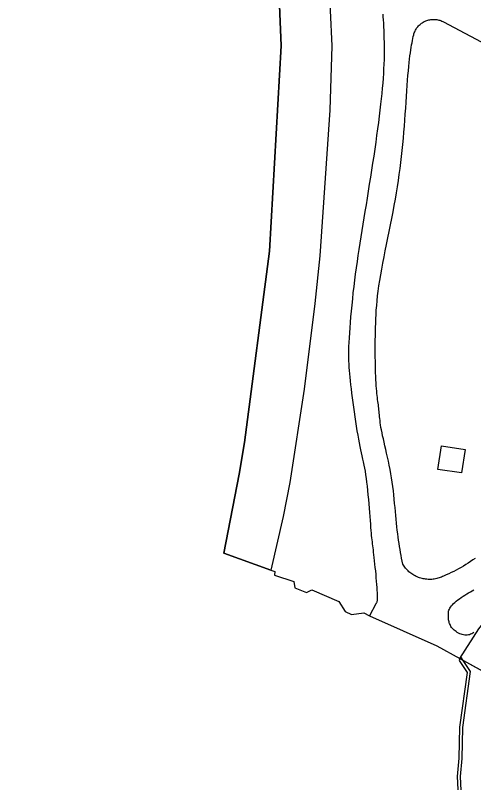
# Model space of a CAD drawing. Extents: x -756746 to -753363, y -1166406 to -1161727.
# Drawn here: x -755588.4 to -755516.9, y -1166203.6 to -1166083.9 of the extents above; entities that cross this region are included whole.
import ezdxf

# ---------------------------------------------------------------- set-up
doc = ezdxf.new("R2010")
doc.units = 0
for name, color, linetype in [('Hranice kat_území', 7, 'Continuous'), ('Hranice parcel', 7, 'Continuous'), ('Vnitřní kresba', 7, 'Continuous'), ('Věcná břemena k části', 7, 'Continuous')]:
    doc.layers.add(name, color=color, linetype=linetype)

msp = doc.modelspace()

# ---------------------------------------------------------------- linework, layer by layer
at = {"layer": 'Hranice kat_území'}
msp.add_lwpolyline([(-755547.35, -1166078.47), (-755546.97, -1166088.63), (-755548.77, -1166120.66), (-755552.68, -1166150.56), (-755553.49, -1166155.49), (-755555.89, -1166167.84), (-755548.57, -1166170.46), (-755547.94, -1166170.66), (-755548.01, -1166171.23), (-755544.95, -1166172.25), (-755544.83, -1166173.21), (-755543.02, -1166173.98), (-755542.16, -1166173.52), (-755537.95, -1166175.37), (-755536.94, -1166176.93), (-755535.99, -1166177.41), (-755534.06, -1166177.13), (-755533.14, -1166177.6), (-755522.66, -1166182.31), (-755519.09, -1166184.27), (-755493.73, -1166198.23)], dxfattribs=at)
at = {"layer": 'Hranice parcel'}
for p, q in [((-755548.57, -1166170.46), (-755555.89, -1166167.84)), ((-755519.09, -1166184.27), (-755493.73, -1166198.23))]:
    msp.add_line(p, q, dxfattribs=at)
for points in [[(-755580.52, -1165986.75), (-755581.87, -1165987.66), (-755574.25, -1165996.6), (-755569.71, -1166002.23), (-755563.7, -1166010.39), (-755559.6, -1166016.64), (-755555.62, -1166023.35), (-755552.13, -1166030.25), (-755548.93, -1166037.71), (-755546.14, -1166045.05), (-755543.97, -1166052.33), (-755542.19, -1166059.63), (-755540.77, -1166067.34), (-755539.57, -1166077.53), (-755539.04, -1166088.6), (-755539.34, -1166098.64), (-755540.92, -1166121.41), (-755541.72, -1166128.86), (-755543.34, -1166142.21), (-755545.61, -1166156.79), (-755546.62, -1166162.11), (-755548.57, -1166170.46)], [(-755546.97, -1166088.63), (-755547.35, -1166078.47), (-755549.83, -1166061.67), (-755551.48, -1166054.54), (-755556.25, -1166040.64), (-755562.49, -1166027.39), (-755570.2, -1166014.88), (-755576.13, -1166007.02), (-755580.64, -1166001.47), (-755588.43, -1165992.26)], [(-755552.68, -1166150.56), (-755548.77, -1166120.66), (-755546.97, -1166088.63)], [(-755555.89, -1166167.84), (-755553.49, -1166155.49), (-755552.68, -1166150.56)], [(-755548.57, -1166170.46), (-755547.94, -1166170.66), (-755548.01, -1166171.23), (-755544.95, -1166172.25), (-755544.83, -1166173.21), (-755543.02, -1166173.98), (-755542.16, -1166173.52), (-755537.95, -1166175.37), (-755536.94, -1166176.93), (-755535.99, -1166177.41), (-755534.06, -1166177.13), (-755533.14, -1166177.6), (-755522.66, -1166182.31), (-755519.09, -1166184.27)], [(-755519.09, -1166184.27), (-755516.08, -1166179.62), (-755509.33, -1166171.25), (-755508.54, -1166170.36)]]:
    msp.add_lwpolyline(points, dxfattribs=at)
at = {"layer": 'Vnitřní kresba'}
for p, q in [((-755521.6, -1166084.89), (-755508.36, -1166091.95)), ((-755522.49, -1166154.76), (-755521.93, -1166151.08)), ((-755521.93, -1166151.08), (-755518.23, -1166151.62)), ((-755518.23, -1166151.62), (-755518.8, -1166155.3)), ((-755518.8, -1166155.3), (-755522.49, -1166154.76)), ((-755532.2, -1166175.73), (-755533.14, -1166177.6))]:
    msp.add_line(p, q, dxfattribs=at)
for points in [[(-755531.08, -1166083.67), (-755531.06, -1166084.11), (-755531.03, -1166084.59), (-755531, -1166085.09)], [(-755526.26, -1166086.89), (-755526.22, -1166086.74), (-755526.17, -1166086.59), (-755526.11, -1166086.44), (-755526.04, -1166086.3), (-755525.97, -1166086.16), (-755525.89, -1166086.02), (-755525.81, -1166085.89), (-755525.71, -1166085.76), (-755525.61, -1166085.64), (-755525.51, -1166085.52), (-755525.4, -1166085.4), (-755525.28, -1166085.3), (-755525.16, -1166085.19), (-755525.04, -1166085.1), (-755524.91, -1166085.01), (-755524.77, -1166084.93), (-755524.63, -1166084.85), (-755524.49, -1166084.78), (-755524.35, -1166084.72), (-755524.2, -1166084.66), (-755524.05, -1166084.61), (-755523.9, -1166084.57), (-755523.74, -1166084.54), (-755523.58, -1166084.52), (-755523.43, -1166084.5), (-755523.27, -1166084.49), (-755523.11, -1166084.49), (-755522.95, -1166084.49), (-755522.8, -1166084.51), (-755522.64, -1166084.53), (-755522.48, -1166084.56), (-755522.33, -1166084.6), (-755522.18, -1166084.64), (-755522.03, -1166084.69), (-755521.88, -1166084.75), (-755521.74, -1166084.82), (-755521.6, -1166084.89)], [(-755531, -1166085.09), (-755530.98, -1166085.64), (-755530.95, -1166086.21), (-755530.93, -1166086.81), (-755530.91, -1166087.44), (-755530.9, -1166088.08), (-755530.89, -1166088.73), (-755530.89, -1166089.41), (-755530.89, -1166090.09), (-755530.9, -1166090.78), (-755530.93, -1166091.49), (-755530.96, -1166092.2), (-755531, -1166092.92), (-755531.05, -1166093.68), (-755531.1, -1166094.44), (-755531.17, -1166095.23), (-755531.25, -1166096.05), (-755531.33, -1166096.89), (-755531.43, -1166097.75), (-755531.54, -1166098.67), (-755531.65, -1166099.6), (-755531.77, -1166100.57), (-755531.91, -1166101.59), (-755532.05, -1166102.62), (-755532.2, -1166103.67), (-755532.35, -1166104.76), (-755532.51, -1166105.84), (-755532.68, -1166106.94), (-755532.85, -1166108.05), (-755533.02, -1166109.15), (-755533.19, -1166110.24), (-755533.36, -1166111.33), (-755533.53, -1166112.39), (-755533.7, -1166113.43), (-755533.87, -1166114.47), (-755534.04, -1166115.48), (-755534.2, -1166116.48), (-755534.36, -1166117.47), (-755534.52, -1166118.45), (-755534.67, -1166119.42), (-755534.83, -1166120.39), (-755534.97, -1166121.35), (-755535.11, -1166122.31), (-755535.25, -1166123.28), (-755535.38, -1166124.25), (-755535.5, -1166125.22), (-755535.62, -1166126.21), (-755535.74, -1166127.18), (-755535.84, -1166128.14), (-755535.94, -1166129.1), (-755536.03, -1166130.02), (-755536.11, -1166130.93), (-755536.19, -1166131.81), (-755536.25, -1166132.65), (-755536.31, -1166133.45), (-755536.35, -1166134.22), (-755536.39, -1166134.92), (-755536.42, -1166135.57), (-755536.43, -1166136.19), (-755536.44, -1166136.75), (-755536.44, -1166137.29), (-755536.43, -1166137.81), (-755536.41, -1166138.31), (-755536.38, -1166138.81), (-755536.34, -1166139.31), (-755536.3, -1166139.83), (-755536.24, -1166140.36), (-755536.18, -1166140.92), (-755536.11, -1166141.52), (-755536.03, -1166142.16), (-755535.95, -1166142.84), (-755535.86, -1166143.55), (-755535.76, -1166144.28), (-755535.66, -1166145.03), (-755535.56, -1166145.78), (-755535.45, -1166146.52), (-755535.34, -1166147.27), (-755535.23, -1166148), (-755535.12, -1166148.7), (-755535, -1166149.38), (-755534.89, -1166150.01), (-755534.78, -1166150.6), (-755534.67, -1166151.16), (-755534.56, -1166151.67), (-755534.45, -1166152.17), (-755534.34, -1166152.65), (-755534.24, -1166153.12), (-755534.14, -1166153.58), (-755534.04, -1166154.06), (-755533.95, -1166154.54), (-755533.86, -1166155.04), (-755533.77, -1166155.58), (-755533.69, -1166156.14), (-755533.61, -1166156.74), (-755533.54, -1166157.38), (-755533.47, -1166158.04), (-755533.4, -1166158.72), (-755533.34, -1166159.42), (-755533.28, -1166160.1), (-755533.22, -1166160.78), (-755533.17, -1166161.45)], [(-755528.66, -1166109.67), (-755528.53, -1166108.71), (-755528.4, -1166107.77), (-755528.28, -1166106.83), (-755528.17, -1166105.88), (-755528.07, -1166104.95), (-755527.97, -1166104.01), (-755527.88, -1166103.06), (-755527.8, -1166102.12), (-755527.72, -1166101.17), (-755527.65, -1166100.22), (-755527.58, -1166099.28), (-755527.51, -1166098.34), (-755527.45, -1166097.42), (-755527.39, -1166096.52), (-755527.33, -1166095.65), (-755527.27, -1166094.8), (-755527.21, -1166094), (-755527.16, -1166093.24), (-755527.1, -1166092.51), (-755527.04, -1166091.85), (-755526.98, -1166091.24), (-755526.92, -1166090.68), (-755526.86, -1166090.16), (-755526.79, -1166089.7), (-755526.73, -1166089.26), (-755526.66, -1166088.86), (-755526.6, -1166088.49), (-755526.53, -1166088.14), (-755526.46, -1166087.81), (-755526.4, -1166087.5), (-755526.33, -1166087.19), (-755526.26, -1166086.89)], [(-755527.98, -1166169.52), (-755528.06, -1166169.08), (-755528.15, -1166168.62), (-755528.23, -1166168.18), (-755528.31, -1166167.72), (-755528.39, -1166167.25), (-755528.47, -1166166.79), (-755528.54, -1166166.31), (-755528.62, -1166165.81), (-755528.69, -1166165.31), (-755528.76, -1166164.79), (-755528.83, -1166164.25), (-755528.89, -1166163.7), (-755528.95, -1166163.13), (-755529.01, -1166162.53), (-755529.06, -1166161.93), (-755529.12, -1166161.31), (-755529.18, -1166160.68), (-755529.24, -1166160.04), (-755529.3, -1166159.39), (-755529.37, -1166158.73), (-755529.44, -1166158.07), (-755529.53, -1166157.4), (-755529.62, -1166156.73), (-755529.72, -1166156.07), (-755529.83, -1166155.41), (-755529.95, -1166154.75), (-755530.08, -1166154.1), (-755530.21, -1166153.46), (-755530.35, -1166152.83), (-755530.49, -1166152.22), (-755530.62, -1166151.63), (-755530.76, -1166151.05), (-755530.88, -1166150.51), (-755531, -1166149.99), (-755531.11, -1166149.48), (-755531.21, -1166149.02), (-755531.29, -1166148.59), (-755531.37, -1166148.18), (-755531.43, -1166147.81), (-755531.48, -1166147.46), (-755531.52, -1166147.12), (-755531.56, -1166146.81), (-755531.59, -1166146.52), (-755531.62, -1166146.24), (-755531.64, -1166145.97), (-755531.67, -1166145.71), (-755531.69, -1166145.45), (-755531.72, -1166145.19), (-755531.75, -1166144.93), (-755531.78, -1166144.67), (-755531.82, -1166144.41), (-755531.85, -1166144.13), (-755531.89, -1166143.84), (-755531.93, -1166143.54), (-755531.97, -1166143.22), (-755532.01, -1166142.87), (-755532.04, -1166142.51), (-755532.08, -1166142.11), (-755532.11, -1166141.69), (-755532.14, -1166141.23), (-755532.17, -1166140.74), (-755532.19, -1166140.21), (-755532.21, -1166139.66), (-755532.23, -1166139.08), (-755532.24, -1166138.48), (-755532.25, -1166137.86), (-755532.26, -1166137.22), (-755532.26, -1166136.57), (-755532.26, -1166135.91), (-755532.26, -1166135.25), (-755532.26, -1166134.57), (-755532.25, -1166133.91), (-755532.24, -1166133.25), (-755532.22, -1166132.58), (-755532.2, -1166131.92), (-755532.18, -1166131.25), (-755532.14, -1166130.56), (-755532.1, -1166129.87), (-755532.04, -1166129.16), (-755531.97, -1166128.42), (-755531.89, -1166127.67), (-755531.8, -1166126.9), (-755531.69, -1166126.09), (-755531.56, -1166125.25), (-755531.42, -1166124.38), (-755531.25, -1166123.47), (-755531.08, -1166122.54), (-755530.89, -1166121.58), (-755530.7, -1166120.6), (-755530.49, -1166119.61), (-755530.29, -1166118.61), (-755530.08, -1166117.59), (-755529.88, -1166116.58), (-755529.68, -1166115.57), (-755529.48, -1166114.56), (-755529.3, -1166113.56), (-755529.13, -1166112.58), (-755528.96, -1166111.59), (-755528.81, -1166110.63), (-755528.66, -1166109.67)], [(-755533.17, -1166161.45), (-755533.12, -1166162.09), (-755533.08, -1166162.7), (-755533.03, -1166163.27), (-755532.99, -1166163.79), (-755532.95, -1166164.26), (-755532.91, -1166164.68), (-755532.88, -1166165.05), (-755532.84, -1166165.4), (-755532.8, -1166165.73), (-755532.77, -1166166.04), (-755532.73, -1166166.34), (-755532.69, -1166166.65), (-755532.65, -1166166.97), (-755532.61, -1166167.31), (-755532.57, -1166167.68), (-755532.52, -1166168.08), (-755532.47, -1166168.52), (-755532.42, -1166169.01), (-755532.36, -1166169.52), (-755532.31, -1166170.05), (-755532.25, -1166170.59), (-755532.2, -1166171.14), (-755532.15, -1166171.67), (-755532.11, -1166172.21), (-755532.07, -1166172.71), (-755532.03, -1166173.18), (-755532, -1166173.62), (-755531.98, -1166174.01), (-755531.97, -1166174.35), (-755531.96, -1166174.63), (-755531.97, -1166174.87), (-755531.97, -1166175.07), (-755531.99, -1166175.24), (-755532.01, -1166175.37), (-755532.04, -1166175.47), (-755532.06, -1166175.55), (-755532.1, -1166175.61), (-755532.13, -1166175.66), (-755532.16, -1166175.7), (-755532.2, -1166175.73)], [(-755521.59, -1166171.39), (-755521.76, -1166171.47), (-755521.94, -1166171.55), (-755522.12, -1166171.62), (-755522.3, -1166171.69), (-755522.49, -1166171.74), (-755522.68, -1166171.79), (-755522.86, -1166171.83), (-755523.05, -1166171.86), (-755523.24, -1166171.89), (-755523.44, -1166171.91), (-755523.63, -1166171.92), (-755523.82, -1166171.92), (-755524.02, -1166171.92), (-755524.21, -1166171.9), (-755524.4, -1166171.88), (-755524.59, -1166171.85), (-755524.78, -1166171.82), (-755524.97, -1166171.78), (-755525.16, -1166171.72), (-755525.34, -1166171.67), (-755525.52, -1166171.6), (-755525.7, -1166171.53), (-755525.88, -1166171.45), (-755526.05, -1166171.36), (-755526.22, -1166171.27), (-755526.39, -1166171.17), (-755526.55, -1166171.06), (-755526.7, -1166170.95), (-755526.85, -1166170.83), (-755527, -1166170.71), (-755527.14, -1166170.58), (-755527.28, -1166170.44), (-755527.41, -1166170.3), (-755527.54, -1166170.15), (-755527.66, -1166170), (-755527.77, -1166169.84), (-755527.88, -1166169.69), (-755527.98, -1166169.52)], [(-755516.69, -1166168.63), (-755517.05, -1166168.88), (-755517.4, -1166169.13), (-755517.76, -1166169.37), (-755518.13, -1166169.6), (-755518.5, -1166169.83), (-755518.87, -1166170.05), (-755519.25, -1166170.26), (-755519.63, -1166170.47), (-755520.02, -1166170.67), (-755520.4, -1166170.86), (-755520.8, -1166171.04), (-755521.19, -1166171.22), (-755521.59, -1166171.39)], [(-755516.88, -1166180.22), (-755517.04, -1166180.32), (-755517.21, -1166180.41), (-755517.38, -1166180.48), (-755517.55, -1166180.55), (-755517.73, -1166180.59), (-755517.91, -1166180.62), (-755518.1, -1166180.63), (-755518.29, -1166180.62), (-755518.49, -1166180.59), (-755518.69, -1166180.54), (-755518.88, -1166180.47), (-755519.08, -1166180.39), (-755519.27, -1166180.29), (-755519.46, -1166180.19), (-755519.64, -1166180.07), (-755519.81, -1166179.95), (-755519.96, -1166179.82), (-755520.11, -1166179.68), (-755520.24, -1166179.54), (-755520.35, -1166179.4), (-755520.45, -1166179.26), (-755520.53, -1166179.11), (-755520.6, -1166178.97), (-755520.66, -1166178.82), (-755520.71, -1166178.67), (-755520.75, -1166178.52), (-755520.78, -1166178.38), (-755520.81, -1166178.23), (-755520.82, -1166178.08), (-755520.84, -1166177.93), (-755520.85, -1166177.78), (-755520.86, -1166177.63), (-755520.86, -1166177.48), (-755520.86, -1166177.33), (-755520.86, -1166177.19), (-755520.84, -1166177.03), (-755520.81, -1166176.88), (-755520.76, -1166176.72), (-755520.7, -1166176.56), (-755520.61, -1166176.4), (-755520.51, -1166176.23), (-755520.38, -1166176.06), (-755520.23, -1166175.88), (-755520.05, -1166175.7), (-755519.84, -1166175.51), (-755519.62, -1166175.32), (-755519.37, -1166175.12), (-755519.11, -1166174.93), (-755518.84, -1166174.74), (-755518.56, -1166174.55), (-755518.27, -1166174.36), (-755517.98, -1166174.18), (-755517.69, -1166174.01), (-755517.41, -1166173.84), (-755517.13, -1166173.68), (-755516.86, -1166173.53)]]:
    msp.add_lwpolyline(points, dxfattribs=at)
at = {"layer": 'Věcná břemena k části'}
msp.add_lwpolyline([(-755518.01, -1166222.31), (-755518.97, -1166202.68), (-755518.71, -1166199.85), (-755518.61, -1166195.02), (-755517.39, -1166186.31), (-755518.56, -1166184.56), (-755518.93, -1166184.02), (-755519.09, -1166184.27), (-755519.17, -1166184.56), (-755517.91, -1166186.43), (-755519.11, -1166194.98), (-755519.21, -1166199.83), (-755519.47, -1166202.66), (-755518.51, -1166222.33)], dxfattribs=at)

doc.saveas('drawing.dxf')
